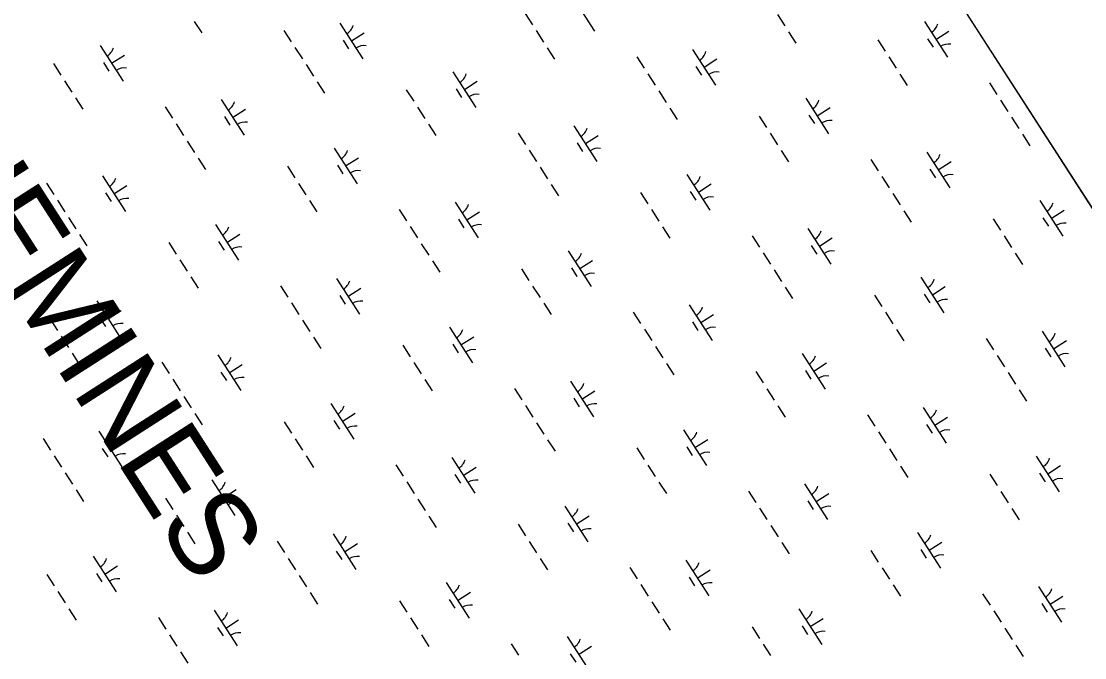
# Model space of a CAD drawing. Extents: x 3937982 to 3958556, y 219448 to 241894.
# Drawn here: x 3950018 to 3951270, y 235440 to 236191 of the extents above; entities that cross this region are included whole.
import ezdxf

# ---------------------------------------------------------------- set-up
doc = ezdxf.new("R2010")
doc.units = 0
for name, color, linetype in [('V-GRID-FRAM', 7, 'Continuous'), ('V-TOPO-GNAM-IDEN', 7, 'Continuous'), ('V-WETL-SWMP', 7, 'Continuous')]:
    doc.layers.add(name, color=color, linetype=linetype)

msp = doc.modelspace()

# ---------------------------------------------------------------- linework, layer by layer
at = {"layer": 'V-GRID-FRAM'}
msp.add_lwpolyline([(3948998.173, 239513.74), (3957109.469, 226912.286), (3949780.097, 222173.81), (3941699.799, 234772.334), (3948998.173, 239513.74)], dxfattribs=at)
at = {"layer": 'V-WETL-SWMP'}
for p, q in [((3950801.248, 236712.54), (3952351.243, 234304.516)), ((3950665.907, 236221.191), (3950692.969, 236179.147)), ((3950221.458, 236190.391), (3950230.118, 236176.937)), ((3950392.911, 236188.46), (3950419.973, 236146.416)), ((3950611.041, 236199.793), (3950619.701, 236186.34)), ((3950908.455, 236198.573), (3950917.115, 236185.12)), ((3951081.469, 236190.231), (3951108.532, 236148.188)), ((3950327.046, 236179.865), (3950335.706, 236166.411)), ((3950406.442, 236167.438), (3950421.577, 236177.18)), ((3950624.031, 236179.613), (3950632.691, 236166.159)), ((3950921.445, 236178.393), (3950930.105, 236164.939)), ((3951095.001, 236169.21), (3951110.136, 236178.952)), ((3950396.707, 236168.307), (3950403.202, 236158.217)), ((3951026.603, 236168.834), (3951035.263, 236155.38)), ((3951085.265, 236170.079), (3951091.76, 236159.988)), ((3950110.477, 236162.12), (3950137.54, 236120.077)), ((3950124.009, 236141.099), (3950139.144, 236150.841)), ((3950340.036, 236159.684), (3950348.695, 236146.23)), ((3950637.021, 236159.432), (3950645.681, 236145.978)), ((3950808.473, 236157.5), (3950835.535, 236115.457)), ((3950055.611, 236140.723), (3950064.271, 236127.269)), ((3950114.273, 236141.968), (3950120.768, 236131.877)), ((3950353.025, 236139.503), (3950361.685, 236126.049)), ((3950742.608, 236148.905), (3950751.268, 236135.452)), ((3950822.004, 236136.479), (3950837.14, 236146.221)), ((3951039.593, 236148.653), (3951048.253, 236135.2)), ((3950526.04, 236131.161), (3950553.102, 236089.118)), ((3950755.598, 236128.725), (3950764.258, 236115.271)), ((3950812.269, 236137.348), (3950818.764, 236127.258)), ((3951052.583, 236128.473), (3951061.243, 236115.019)), ((3950068.601, 236120.542), (3950077.261, 236107.089)), ((3950366.015, 236119.322), (3950374.675, 236105.869)), ((3950539.571, 236110.139), (3950554.707, 236119.882)), ((3951158.17, 236117.946), (3951166.83, 236104.492)), ((3950471.174, 236109.764), (3950479.834, 236096.31)), ((3950529.836, 236111.009), (3950536.331, 236100.918)), ((3950768.588, 236108.544), (3950777.248, 236095.09)), ((3950081.591, 236100.362), (3950090.251, 236086.908)), ((3950187.178, 236089.835), (3950195.838, 236076.381)), ((3950253.043, 236098.43), (3950280.106, 236056.387)), ((3950484.164, 236089.583), (3950492.824, 236076.129)), ((3950781.578, 236088.363), (3950790.238, 236074.909)), ((3950941.602, 236100.202), (3950968.665, 236058.159)), ((3950955.133, 236079.18), (3950970.269, 236088.923)), ((3951171.16, 236097.765), (3951179.82, 236084.312)), ((3950256.839, 236078.278), (3950263.334, 236068.187)), ((3950266.574, 236077.408), (3950281.71, 236087.151)), ((3950886.736, 236078.805), (3950895.396, 236065.351)), ((3950945.398, 236080.049), (3950951.893, 236069.959)), ((3951184.15, 236077.585), (3951192.81, 236064.131)), ((3950200.168, 236069.654), (3950208.828, 236056.201)), ((3950497.154, 236069.402), (3950505.814, 236055.949)), ((3950668.606, 236067.471), (3950695.668, 236025.428)), ((3950602.741, 236058.876), (3950611.401, 236045.422)), ((3950682.137, 236046.449), (3950697.272, 236056.192)), ((3950899.726, 236058.624), (3950908.386, 236045.17)), ((3951197.14, 236057.404), (3951205.8, 236043.95)), ((3950213.158, 236049.474), (3950221.818, 236036.02)), ((3950386.173, 236041.131), (3950413.235, 235999.088)), ((3950615.731, 236038.695), (3950624.391, 236025.241)), ((3950672.402, 236047.318), (3950678.897, 236037.228)), ((3950912.716, 236038.443), (3950921.376, 236024.989)), ((3950226.148, 236029.293), (3950234.808, 236015.839)), ((3950399.704, 236020.11), (3950414.839, 236029.852)), ((3951018.303, 236027.917), (3951026.963, 236014.463)), ((3951084.168, 236036.512), (3951111.23, 235994.468)), ((3950331.307, 236019.734), (3950339.966, 236006.281)), ((3950389.969, 236020.979), (3950396.464, 236010.889)), ((3950628.721, 236018.514), (3950637.38, 236005.061)), ((3951087.964, 236016.359), (3951094.459, 236006.269)), ((3951097.699, 236015.49), (3951112.835, 236025.232)), ((3950113.176, 236008.401), (3950140.238, 235966.357)), ((3950801.735, 236010.172), (3950828.797, 235968.129)), ((3951031.293, 236007.736), (3951039.953, 235994.282)), ((3950047.311, 235999.806), (3950055.971, 235986.352)), ((3950116.972, 235988.248), (3950123.467, 235978.158)), ((3950126.707, 235987.379), (3950141.843, 235997.121)), ((3950344.296, 235999.554), (3950352.956, 235986.1)), ((3950641.71, 235998.334), (3950650.37, 235984.88)), ((3950746.869, 235988.775), (3950755.529, 235975.321)), ((3950805.531, 235990.02), (3950812.026, 235979.929)), ((3950815.266, 235989.151), (3950830.402, 235998.893)), ((3950060.301, 235979.625), (3950068.961, 235966.171)), ((3950357.286, 235979.373), (3950365.946, 235965.919)), ((3950528.738, 235977.441), (3950555.801, 235935.398)), ((3951044.283, 235987.555), (3951052.943, 235974.101)), ((3951217.297, 235979.213), (3951244.36, 235937.17)), ((3950462.873, 235968.846), (3950471.533, 235955.393)), ((3950542.27, 235956.42), (3950557.405, 235966.162)), ((3950759.859, 235968.594), (3950768.519, 235955.141)), ((3951057.273, 235967.374), (3951065.933, 235953.921)), ((3951230.828, 235958.191), (3951245.964, 235967.934)), ((3950073.291, 235959.444), (3950081.951, 235945.99)), ((3950246.305, 235951.102), (3950273.368, 235909.059)), ((3950532.534, 235957.289), (3950539.029, 235947.199)), ((3951162.431, 235957.816), (3951171.091, 235944.362)), ((3951221.093, 235959.061), (3951227.588, 235948.97)), ((3950086.281, 235939.263), (3950094.941, 235925.81)), ((3950259.836, 235930.08), (3950274.972, 235939.823)), ((3950475.863, 235948.666), (3950484.523, 235935.212)), ((3950772.849, 235948.414), (3950781.509, 235934.96)), ((3950878.436, 235937.887), (3950887.096, 235924.433)), ((3950944.301, 235946.482), (3950971.363, 235904.439)), ((3951175.421, 235937.635), (3951184.081, 235924.181)), ((3950191.439, 235929.705), (3950200.099, 235916.251)), ((3950250.101, 235930.95), (3950256.596, 235920.859)), ((3950488.853, 235928.485), (3950497.513, 235915.031)), ((3950948.097, 235926.33), (3950954.592, 235916.239)), ((3950957.832, 235925.46), (3950972.968, 235935.203)), ((3950661.868, 235920.143), (3950688.93, 235878.1)), ((3950891.426, 235917.706), (3950900.086, 235904.253)), ((3951188.411, 235917.454), (3951197.071, 235904.001)), ((3950204.429, 235909.524), (3950213.089, 235896.07)), ((3950501.843, 235908.304), (3950510.503, 235894.85)), ((3950675.399, 235899.121), (3950690.534, 235908.864)), ((3950217.419, 235889.343), (3950226.079, 235875.89)), ((3950607.002, 235898.746), (3950615.662, 235885.292)), ((3950665.664, 235899.99), (3950672.159, 235889.9)), ((3950904.416, 235897.526), (3950913.076, 235884.072)), ((3951077.43, 235889.183), (3951104.492, 235847.14)), ((3950323.006, 235878.817), (3950331.666, 235865.363)), ((3950388.871, 235887.412), (3950415.933, 235845.369)), ((3950402.402, 235866.39), (3950417.538, 235876.133)), ((3950619.992, 235878.565), (3950628.651, 235865.111)), ((3950917.406, 235877.345), (3950926.065, 235863.891)), ((3951090.961, 235868.162), (3951106.097, 235877.904)), ((3950392.667, 235867.259), (3950399.162, 235857.169)), ((3951022.564, 235867.786), (3951031.224, 235854.333)), ((3951081.226, 235869.031), (3951087.721, 235858.941)), ((3950106.438, 235861.072), (3950133.5, 235819.029)), ((3950335.996, 235858.636), (3950344.656, 235845.182)), ((3950632.981, 235858.384), (3950641.641, 235844.93)), ((3950804.434, 235856.453), (3950831.496, 235814.409)), ((3950051.572, 235839.675), (3950060.232, 235826.222)), ((3950110.234, 235840.92), (3950116.729, 235830.83)), ((3950119.969, 235840.051), (3950135.105, 235849.793)), ((3950348.986, 235838.455), (3950357.646, 235825.002)), ((3950738.569, 235847.858), (3950747.229, 235834.404)), ((3950817.965, 235835.431), (3950833.1, 235845.173)), ((3951035.554, 235847.606), (3951044.214, 235834.152)), ((3950522, 235830.113), (3950549.063, 235788.07)), ((3950751.558, 235827.677), (3950760.218, 235814.223)), ((3950808.23, 235836.3), (3950814.725, 235826.21)), ((3951048.544, 235827.425), (3951057.204, 235813.971)), ((3951219.996, 235825.493), (3951247.058, 235783.45)), ((3950064.562, 235819.495), (3950073.222, 235806.041)), ((3950361.976, 235818.275), (3950370.636, 235804.821)), ((3950535.532, 235809.092), (3950550.667, 235818.834)), ((3951154.131, 235816.898), (3951162.791, 235803.445)), ((3951233.527, 235804.472), (3951248.663, 235814.214)), ((3950467.134, 235808.716), (3950475.794, 235795.262)), ((3950525.796, 235809.961), (3950532.291, 235799.87)), ((3950764.548, 235807.496), (3950773.208, 235794.042)), ((3951223.792, 235805.341), (3951230.287, 235795.251)), ((3950077.552, 235799.314), (3950086.212, 235785.86)), ((3950183.139, 235788.787), (3950191.799, 235775.334)), ((3950249.004, 235797.382), (3950276.066, 235755.339)), ((3950480.124, 235788.535), (3950488.784, 235775.082)), ((3950777.538, 235787.315), (3950786.198, 235773.862)), ((3950937.563, 235799.154), (3950964.625, 235757.111)), ((3950951.094, 235778.132), (3950966.23, 235787.875)), ((3951167.121, 235796.718), (3951175.781, 235783.264)), ((3950252.8, 235777.23), (3950259.295, 235767.14)), ((3950262.535, 235776.361), (3950277.671, 235786.103)), ((3950882.697, 235777.757), (3950891.357, 235764.303)), ((3950941.359, 235779.002), (3950947.854, 235768.911)), ((3951180.111, 235776.537), (3951188.771, 235763.083)), ((3950196.129, 235768.607), (3950204.789, 235755.153)), ((3950493.114, 235768.355), (3950501.774, 235754.901)), ((3950664.566, 235766.423), (3950691.629, 235724.38)), ((3950598.701, 235757.828), (3950607.361, 235744.374)), ((3950678.097, 235745.401), (3950693.233, 235755.144)), ((3950895.687, 235757.576), (3950904.347, 235744.122)), ((3951193.101, 235756.356), (3951201.761, 235742.902)), ((3950209.119, 235748.426), (3950217.779, 235734.972)), ((3950382.133, 235740.084), (3950409.195, 235698.041)), ((3950611.691, 235737.647), (3950620.351, 235724.194)), ((3950668.362, 235746.271), (3950674.857, 235736.18)), ((3950908.677, 235737.395), (3950917.336, 235723.942)), ((3950222.109, 235728.245), (3950230.769, 235714.791)), ((3950395.664, 235719.062), (3950410.8, 235728.805)), ((3951014.264, 235726.869), (3951022.924, 235713.415)), ((3951080.129, 235735.464), (3951107.191, 235693.421)), ((3950327.267, 235718.687), (3950335.927, 235705.233)), ((3950385.929, 235719.931), (3950392.424, 235709.841)), ((3950624.681, 235717.467), (3950633.341, 235704.013)), ((3951083.925, 235715.311), (3951090.42, 235705.221)), ((3951093.66, 235714.442), (3951108.795, 235724.185)), ((3950109.137, 235707.353), (3950136.199, 235665.31)), ((3950797.696, 235709.124), (3950824.758, 235667.081)), ((3951027.254, 235706.688), (3951035.914, 235693.234)), ((3950043.272, 235698.758), (3950051.932, 235685.304)), ((3950112.933, 235687.2), (3950119.428, 235677.11)), ((3950122.668, 235686.331), (3950137.803, 235696.074)), ((3950340.257, 235698.506), (3950348.917, 235685.052)), ((3950637.671, 235697.286), (3950646.331, 235683.832)), ((3950742.829, 235687.727), (3950751.489, 235674.274)), ((3950801.492, 235688.972), (3950807.986, 235678.882)), ((3950811.227, 235688.103), (3950826.362, 235697.845)), ((3950056.262, 235678.577), (3950064.921, 235665.123)), ((3950353.247, 235678.325), (3950361.907, 235664.871)), ((3950524.699, 235676.394), (3950551.761, 235634.35)), ((3951040.243, 235686.507), (3951048.903, 235673.054)), ((3951213.258, 235678.165), (3951240.32, 235636.122)), ((3950458.834, 235667.799), (3950467.494, 235654.345)), ((3950538.23, 235655.372), (3950553.366, 235665.114)), ((3950755.819, 235667.547), (3950764.479, 235654.093)), ((3951053.233, 235666.327), (3951061.893, 235652.873)), ((3951226.789, 235657.144), (3951241.925, 235666.886)), ((3950069.251, 235658.396), (3950077.911, 235644.943)), ((3950242.266, 235650.054), (3950269.328, 235608.011)), ((3950528.495, 235656.241), (3950534.99, 235646.151)), ((3951158.392, 235656.768), (3951167.052, 235643.314)), ((3951217.054, 235658.013), (3951223.549, 235647.922)), ((3950082.241, 235638.216), (3950090.901, 235624.762)), ((3950255.797, 235629.033), (3950270.933, 235638.775)), ((3950471.824, 235647.618), (3950480.484, 235634.164)), ((3950768.809, 235647.366), (3950777.469, 235633.912)), ((3950940.261, 235645.434), (3950967.324, 235603.391)), ((3950187.4, 235628.657), (3950196.06, 235615.203)), ((3950246.062, 235629.902), (3950252.557, 235619.811)), ((3950484.814, 235627.437), (3950493.474, 235613.983)), ((3950874.396, 235636.839), (3950883.056, 235623.386)), ((3950944.057, 235625.282), (3950950.552, 235615.192)), ((3950953.793, 235624.413), (3950968.928, 235634.155)), ((3951171.382, 235636.587), (3951180.042, 235623.134)), ((3950657.828, 235619.095), (3950684.891, 235577.052)), ((3950887.386, 235616.659), (3950896.046, 235603.205)), ((3951184.372, 235616.407), (3951193.032, 235602.953)), ((3950200.39, 235608.476), (3950209.05, 235595.023)), ((3950497.804, 235607.256), (3950506.464, 235593.803)), ((3950671.359, 235598.073), (3950686.495, 235607.816)), ((3950213.38, 235588.296), (3950222.04, 235574.842)), ((3950602.962, 235597.698), (3950611.622, 235584.244)), ((3950661.624, 235598.943), (3950668.119, 235588.852)), ((3950900.376, 235596.478), (3950909.036, 235583.024)), ((3951073.391, 235588.136), (3951100.453, 235546.093)), ((3950318.967, 235577.769), (3950327.627, 235564.315)), ((3950384.832, 235586.364), (3950411.894, 235544.321)), ((3950398.363, 235565.342), (3950413.498, 235575.085)), ((3950615.952, 235577.517), (3950624.612, 235564.063)), ((3950913.366, 235576.297), (3950922.026, 235562.843)), ((3951086.922, 235567.114), (3951102.057, 235576.857)), ((3950388.628, 235566.212), (3950395.123, 235556.121)), ((3951018.525, 235566.739), (3951027.185, 235553.285)), ((3951077.187, 235567.983), (3951083.682, 235557.893)), ((3950102.399, 235560.025), (3950129.461, 235517.982)), ((3950331.957, 235557.588), (3950340.617, 235544.135)), ((3950628.942, 235557.336), (3950637.602, 235543.883)), ((3950800.394, 235555.405), (3950827.456, 235513.362)), ((3950047.533, 235538.628), (3950056.193, 235525.174)), ((3950106.195, 235539.872), (3950112.69, 235529.782)), ((3950115.93, 235539.003), (3950131.065, 235548.746)), ((3950344.947, 235537.408), (3950353.607, 235523.954)), ((3950734.529, 235546.81), (3950743.189, 235533.356)), ((3950813.925, 235534.383), (3950829.061, 235544.126)), ((3951031.514, 235546.558), (3951040.174, 235533.104)), ((3950517.961, 235529.065), (3950545.023, 235487.022)), ((3950747.519, 235526.629), (3950756.179, 235513.175)), ((3950804.19, 235535.252), (3950810.685, 235525.162)), ((3951044.504, 235526.377), (3951053.164, 235512.923)), ((3951215.957, 235524.446), (3951243.019, 235482.402)), ((3950060.522, 235518.447), (3950069.182, 235504.993)), ((3950357.936, 235517.227), (3950366.596, 235503.773)), ((3950531.492, 235508.044), (3950546.628, 235517.786)), ((3951150.092, 235515.851), (3951158.751, 235502.397)), ((3951229.488, 235503.424), (3951244.623, 235513.166)), ((3950463.095, 235507.668), (3950471.755, 235494.215)), ((3950521.757, 235508.913), (3950528.252, 235498.823)), ((3950760.509, 235506.448), (3950769.169, 235492.995)), ((3951219.753, 235504.293), (3951226.247, 235494.203)), ((3950073.512, 235498.266), (3950082.172, 235484.812)), ((3950179.1, 235487.74), (3950187.759, 235474.286)), ((3950244.965, 235496.335), (3950272.027, 235454.291)), ((3950476.085, 235487.488), (3950484.745, 235474.034)), ((3950933.523, 235498.106), (3950960.586, 235456.063)), ((3950947.055, 235477.085), (3950962.19, 235486.827)), ((3951163.081, 235495.67), (3951171.741, 235482.216)), ((3950248.76, 235476.182), (3950255.255, 235466.092)), ((3950258.496, 235475.313), (3950273.631, 235485.055)), ((3950773.499, 235486.268), (3950782.159, 235472.814)), ((3950878.657, 235476.709), (3950887.317, 235463.255)), ((3950937.319, 235477.954), (3950943.814, 235467.863)), ((3951176.071, 235475.489), (3951184.731, 235462.035)), ((3950192.089, 235467.559), (3950200.749, 235454.105)), ((3950489.075, 235467.307), (3950497.735, 235453.853)), ((3950660.527, 235465.375), (3950687.589, 235423.332)), ((3950594.662, 235456.78), (3950603.322, 235443.327)), ((3950674.058, 235444.354), (3950689.194, 235454.096)), ((3950891.647, 235456.528), (3950900.307, 235443.075)), ((3951189.061, 235455.308), (3951197.721, 235441.855)), ((3950205.079, 235447.378), (3950213.739, 235433.924)), ((3950664.323, 235445.223), (3950670.818, 235435.133))]:
    msp.add_line(p, q, dxfattribs=at)
for centre, start, end in [((3950391.691, 236190.792), 301.99668, 343.540338), ((3951080.25, 236192.564), 301.99668, 343.540338), ((3951110.15, 236146.112), 81.996677, 123.540335), ((3950109.258, 236164.453), 301.99668, 343.540338), ((3950421.591, 236144.341), 81.996677, 123.540335), ((3950807.254, 236159.833), 301.99668, 343.540338), ((3950139.158, 236118.001), 81.996677, 123.540335), ((3950524.821, 236133.494), 301.99668, 343.540338), ((3950837.154, 236113.381), 81.996677, 123.540335), ((3950554.721, 236087.042), 81.996677, 123.540335), ((3950251.824, 236100.763), 301.99668, 343.540338), ((3950940.383, 236102.535), 301.99668, 343.540338), ((3950281.724, 236054.311), 81.996677, 123.540335), ((3950667.386, 236069.804), 301.99668, 343.540338), ((3950970.283, 236056.083), 81.996677, 123.540335), ((3950384.953, 236043.464), 301.99668, 343.540338), ((3950697.286, 236023.352), 81.996677, 123.540335), ((3951082.949, 236038.844), 301.99668, 343.540338), ((3950414.853, 235997.012), 81.996677, 123.540335), ((3950111.957, 236010.733), 301.99668, 343.540338), ((3950800.516, 236012.505), 301.99668, 343.540338), ((3951112.849, 235992.393), 81.996677, 123.540335), ((3950141.857, 235964.282), 81.996677, 123.540335), ((3950830.416, 235966.053), 81.996677, 123.540335), ((3951216.078, 235981.546), 301.99668, 343.540338), ((3950527.519, 235979.774), 301.99668, 343.540338), ((3950557.419, 235933.322), 81.996677, 123.540335), ((3951245.978, 235935.094), 81.996677, 123.540335), ((3950245.086, 235953.435), 301.99668, 343.540338), ((3950943.082, 235948.815), 301.99668, 343.540338), ((3950274.986, 235906.983), 81.996677, 123.540335), ((3950660.648, 235922.476), 301.99668, 343.540338), ((3950972.982, 235902.363), 81.996677, 123.540335), ((3950690.548, 235876.024), 81.996677, 123.540335), ((3950387.652, 235889.745), 301.99668, 343.540338), ((3951076.211, 235891.516), 301.99668, 343.540338), ((3951106.111, 235845.064), 81.996677, 123.540335), ((3950105.219, 235863.405), 301.99668, 343.540338), ((3950417.552, 235843.293), 81.996677, 123.540335), ((3950803.214, 235858.785), 301.99668, 343.540338), ((3950135.119, 235816.953), 81.996677, 123.540335), ((3950520.781, 235832.446), 301.99668, 343.540338), ((3950833.114, 235812.334), 81.996677, 123.540335), ((3951218.777, 235827.826), 301.99668, 343.540338), ((3950550.681, 235785.994), 81.996677, 123.540335), ((3950247.785, 235799.715), 301.99668, 343.540338), ((3950936.344, 235801.487), 301.99668, 343.540338), ((3951248.677, 235781.374), 81.996677, 123.540335), ((3950277.685, 235753.263), 81.996677, 123.540335), ((3950663.347, 235768.756), 301.99668, 343.540338), ((3950966.244, 235755.035), 81.996677, 123.540335), ((3950380.914, 235742.417), 301.99668, 343.540338), ((3950693.247, 235722.304), 81.996677, 123.540335), ((3951078.909, 235737.797), 301.99668, 343.540338), ((3950410.814, 235695.965), 81.996677, 123.540335), ((3950107.917, 235709.686), 301.99668, 343.540338), ((3950796.476, 235711.457), 301.99668, 343.540338), ((3951108.809, 235691.345), 81.996677, 123.540335), ((3950137.817, 235663.234), 81.996677, 123.540335), ((3950826.376, 235665.005), 81.996677, 123.540335), ((3951212.039, 235680.498), 301.99668, 343.540338), ((3950523.48, 235678.726), 301.99668, 343.540338), ((3950553.38, 235632.275), 81.996677, 123.540335), ((3951241.939, 235634.046), 81.996677, 123.540335), ((3950241.047, 235652.387), 301.99668, 343.540338), ((3950939.042, 235647.767), 301.99668, 343.540338), ((3950270.947, 235605.935), 81.996677, 123.540335), ((3950656.609, 235621.428), 301.99668, 343.540338), ((3950968.942, 235601.315), 81.996677, 123.540335), ((3950686.509, 235574.976), 81.996677, 123.540335), ((3950383.613, 235588.697), 301.99668, 343.540338), ((3951072.171, 235590.469), 301.99668, 343.540338), ((3950101.179, 235562.358), 301.99668, 343.540338), ((3950413.513, 235542.245), 81.996677, 123.540335), ((3950799.175, 235557.738), 301.99668, 343.540338), ((3951102.071, 235544.017), 81.996677, 123.540335), ((3950131.079, 235515.906), 81.996677, 123.540335), ((3950516.742, 235531.398), 301.99668, 343.540338), ((3950829.075, 235511.286), 81.996677, 123.540335), ((3951214.737, 235526.778), 301.99668, 343.540338), ((3950546.642, 235484.946), 81.996677, 123.540335), ((3950243.745, 235498.667), 301.99668, 343.540338), ((3950932.304, 235500.439), 301.99668, 343.540338), ((3951244.637, 235480.327), 81.996677, 123.540335), ((3950273.645, 235452.216), 81.996677, 123.540335), ((3950659.308, 235467.708), 301.99668, 343.540338), ((3950962.204, 235453.987), 81.996677, 123.540335)]:
    msp.add_arc(centre, 17.623, start, end, dxfattribs=at)

# ---------------------------------------------------------------- texts
at = {"layer": 'V-TOPO-GNAM-IDEN'}
msp.add_text('PLAQUEMINES', height=99.9998, rotation=302.715462, dxfattribs=at).set_placement((3949702.943, 236336.06))

doc.saveas('drawing.dxf')
